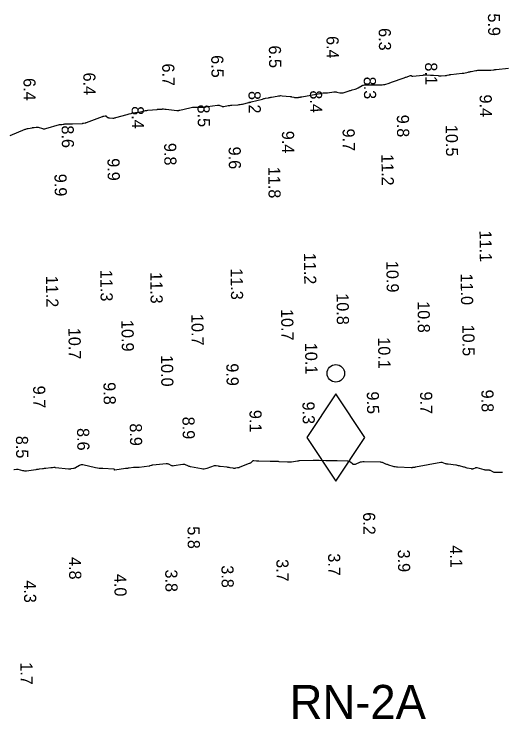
# Model space of a CAD drawing. Extents: x 1023796 to 1112670, y 656573 to 837340.
# Drawn here: x 1103850.8 to 1103951.4, y 697330.1 to 697475.3 of the extents above; entities that cross this region are included whole.
import ezdxf

# ---------------------------------------------------------------- set-up
doc = ezdxf.new("R2010")
doc.units = 0
for name, color, linetype in [('V-CHAN-CONT-8FT', 7, 'Continuous'), ('V-CHAN-NAID', 7, 'Continuous'), ('V-TOPO-SOUN', 7, 'Continuous')]:
    doc.layers.add(name, color=color, linetype=linetype)

msp = doc.modelspace()

# ---------------------------------------------------------------- linework, layer by layer
at = {"layer": 'V-CHAN-CONT-8FT'}
for points in [[(1103849.99, 697450.33), (1103853.08, 697451.59), (1103853.24, 697451.65), (1103853.4, 697451.7), (1103853.56, 697451.75), (1103853.73, 697451.78), (1103854.53, 697451.92), (1103854.64, 697451.94), (1103854.75, 697451.95), (1103854.85, 697451.97), (1103854.96, 697451.99), (1103855.39, 697452.05), (1103855.49, 697452.06), (1103855.6, 697452.05), (1103855.7, 697452.04), (1103855.81, 697452.01), (1103856.65, 697451.75), (1103856.83, 697451.7), (1103857, 697451.69), (1103857.18, 697451.7), (1103857.36, 697451.74), (1103860.16, 697452.56), (1103860.2, 697452.57), (1103860.24, 697452.57), (1103860.28, 697452.58), (1103860.33, 697452.58), (1103860.5, 697452.59), (1103860.54, 697452.59), (1103860.58, 697452.59), (1103860.62, 697452.6), (1103860.66, 697452.6), (1103860.94, 697452.64), (1103860.99, 697452.64), (1103861.03, 697452.65), (1103861.08, 697452.66), (1103861.12, 697452.67), (1103861.3, 697452.72), (1103861.35, 697452.73), (1103861.39, 697452.74), (1103861.44, 697452.74), (1103861.48, 697452.74), (1103862.28, 697452.72), (1103862.43, 697452.72), (1103862.57, 697452.72), (1103862.72, 697452.72), (1103862.87, 697452.73), (1103864.86, 697452.82), (1103864.94, 697452.82), (1103865.01, 697452.83), (1103865.09, 697452.84), (1103865.16, 697452.85), (1103865.46, 697452.92), (1103865.54, 697452.93), (1103865.61, 697452.95), (1103865.68, 697452.98), (1103865.76, 697453), (1103869.08, 697454.23), (1103869.14, 697454.25), (1103869.21, 697454.27), (1103869.27, 697454.29), (1103869.34, 697454.31), (1103869.6, 697454.39), (1103869.66, 697454.4), (1103869.72, 697454.39), (1103869.78, 697454.37), (1103869.83, 697454.33), (1103870.15, 697454.04), (1103870.22, 697453.99), (1103870.3, 697453.95), (1103870.38, 697453.92), (1103870.47, 697453.92), (1103871.2, 697453.91), (1103871.35, 697453.91), (1103871.5, 697453.93), (1103871.65, 697453.96), (1103871.8, 697453.99), (1103874.16, 697454.66), (1103874.56, 697454.77), (1103874.95, 697454.88), (1103875.05, 697454.91), (1103875.15, 697454.93), (1103875.25, 697454.95), (1103875.35, 697454.96), (1103875.8, 697455.01), (1103875.91, 697455.02), (1103876.02, 697455.04), (1103876.12, 697455.06), (1103876.23, 697455.08), (1103877.44, 697455.35), (1103877.67, 697455.4), (1103877.91, 697455.44), (1103878.15, 697455.47), (1103878.39, 697455.5), (1103880.29, 697455.7), (1103880.41, 697455.71), (1103880.53, 697455.73), (1103880.65, 697455.73), (1103880.77, 697455.74), (1103881.34, 697455.77), (1103881.41, 697455.78), (1103881.48, 697455.78), (1103881.54, 697455.78), (1103881.61, 697455.78), (1103881.88, 697455.77), (1103881.94, 697455.77), (1103882.01, 697455.77), (1103882.08, 697455.76), (1103882.14, 697455.75), (1103884.38, 697455.48), (1103884.43, 697455.48), (1103884.47, 697455.48), (1103884.52, 697455.48), (1103884.57, 697455.48), (1103884.76, 697455.49), (1103884.81, 697455.5), (1103884.86, 697455.51), (1103884.91, 697455.51), (1103884.96, 697455.52), (1103887.02, 697456.02), (1103887.32, 697456.09), (1103887.62, 697456.13), (1103887.93, 697456.16), (1103888.24, 697456.16), (1103889.97, 697456.14), (1103890.03, 697456.14), (1103890.09, 697456.14), (1103890.15, 697456.15), (1103890.21, 697456.17), (1103890.55, 697456.27), (1103890.56, 697456.27), (1103890.57, 697456.27), (1103890.58, 697456.28), (1103890.6, 697456.28), (1103890.65, 697456.29), (1103890.66, 697456.29), (1103890.67, 697456.29), (1103890.68, 697456.29), (1103890.69, 697456.29), (1103892.78, 697456.56), (1103892.89, 697456.57), (1103893, 697456.57), (1103893.11, 697456.55), (1103893.21, 697456.51), (1103893.63, 697456.35), (1103893.73, 697456.32), (1103893.84, 697456.3), (1103893.95, 697456.3), (1103894.06, 697456.31), (1103894.95, 697456.47), (1103895.14, 697456.5), (1103895.32, 697456.52), (1103895.51, 697456.55), (1103895.69, 697456.56), (1103896.98, 697456.66), (1103897.21, 697456.69), (1103897.45, 697456.72), (1103897.68, 697456.76), (1103897.91, 697456.8), (1103899.22, 697457.09), (1103899.25, 697457.1), (1103899.29, 697457.11), (1103899.33, 697457.12), (1103899.37, 697457.14), (1103899.52, 697457.19), (1103899.56, 697457.2), (1103899.59, 697457.21), (1103899.63, 697457.22), (1103899.67, 697457.23), (1103902, 697457.83), (1103902.16, 697457.87), (1103902.32, 697457.91), (1103902.47, 697457.94), (1103902.63, 697457.98), (1103903.27, 697458.1), (1103903.43, 697458.14), (1103903.59, 697458.17), (1103903.75, 697458.2), (1103903.91, 697458.23), (1103905.08, 697458.45), (1103905.33, 697458.49), (1103905.58, 697458.51), (1103905.83, 697458.52), (1103906.09, 697458.5), (1103907.71, 697458.35), (1103907.81, 697458.34), (1103907.91, 697458.33), (1103908.01, 697458.31), (1103908.1, 697458.28), (1103908.49, 697458.18), (1103908.59, 697458.15), (1103908.69, 697458.14), (1103908.79, 697458.13), (1103908.89, 697458.14), (1103909.44, 697458.17), (1103909.5, 697458.18), (1103909.55, 697458.18), (1103909.61, 697458.19), (1103909.66, 697458.2), (1103909.89, 697458.24), (1103909.94, 697458.25), (1103910, 697458.26), (1103910.06, 697458.27), (1103910.11, 697458.28), (1103913.85, 697458.94), (1103913.93, 697458.96), (1103914.02, 697458.97), (1103914.1, 697458.99), (1103914.18, 697459.01), (1103914.52, 697459.1), (1103914.59, 697459.11), (1103914.67, 697459.12), (1103914.74, 697459.13), (1103914.82, 697459.13), (1103915.12, 697459.11), (1103915.2, 697459.11), (1103915.27, 697459.11), (1103915.35, 697459.11), (1103915.42, 697459.12), (1103916.71, 697459.3), (1103916.88, 697459.31), (1103917.04, 697459.31), (1103917.2, 697459.3), (1103917.36, 697459.27), (1103917.99, 697459.11), (1103918.15, 697459.08), (1103918.31, 697459.07), (1103918.47, 697459.09), (1103918.62, 697459.13), (1103919.87, 697459.51), (1103920.03, 697459.56), (1103920.19, 697459.61), (1103920.34, 697459.66), (1103920.5, 697459.7), (1103921.14, 697459.88), (1103921.3, 697459.93), (1103921.46, 697459.98), (1103921.61, 697460.05), (1103921.76, 697460.13), (1103922.59, 697460.59), (1103922.73, 697460.65), (1103922.87, 697460.7), (1103923.02, 697460.73), (1103923.17, 697460.74), (1103923.79, 697460.74), (1103923.94, 697460.74), (1103924.1, 697460.74), (1103924.25, 697460.74), (1103924.4, 697460.74), (1103926.4, 697460.73), (1103926.47, 697460.73), (1103926.54, 697460.73), (1103926.61, 697460.74), (1103926.68, 697460.75), (1103926.96, 697460.79), (1103927.03, 697460.8), (1103927.09, 697460.82), (1103927.16, 697460.84), (1103927.23, 697460.85), (1103928.12, 697461.12), (1103928.29, 697461.17), (1103928.46, 697461.22), (1103928.63, 697461.28), (1103928.79, 697461.34), (1103931.03, 697462.13), (1103931.19, 697462.19), (1103931.35, 697462.24), (1103931.5, 697462.3), (1103931.66, 697462.36), (1103932.5, 697462.68), (1103932.55, 697462.69), (1103932.59, 697462.69), (1103932.63, 697462.68), (1103932.68, 697462.66), (1103932.84, 697462.56), (1103932.88, 697462.54), (1103932.93, 697462.53), (1103932.97, 697462.52), (1103933.02, 697462.52), (1103935.1, 697462.76), (1103935.17, 697462.77), (1103935.24, 697462.78), (1103935.3, 697462.78), (1103935.37, 697462.78), (1103935.64, 697462.8), (1103935.7, 697462.8), (1103935.77, 697462.8), (1103935.84, 697462.8), (1103935.9, 697462.8), (1103936.66, 697462.76), (1103936.81, 697462.76), (1103936.95, 697462.75), (1103937.1, 697462.74), (1103937.25, 697462.72), (1103938.21, 697462.64), (1103938.38, 697462.62), (1103938.55, 697462.62), (1103938.71, 697462.62), (1103938.88, 697462.62), (1103939.68, 697462.65), (1103939.78, 697462.66), (1103939.88, 697462.67), (1103939.98, 697462.69), (1103940.07, 697462.71), (1103940.46, 697462.82), (1103940.56, 697462.84), (1103940.66, 697462.86), (1103940.76, 697462.88), (1103940.86, 697462.89), (1103943.2, 697463.13), (1103943.23, 697463.13), (1103943.26, 697463.14), (1103943.28, 697463.14), (1103943.31, 697463.14), (1103943.41, 697463.16), (1103943.44, 697463.17), (1103943.47, 697463.17), (1103943.49, 697463.18), (1103943.52, 697463.18), (1103944.42, 697463.39), (1103944.58, 697463.43), (1103944.73, 697463.46), (1103944.89, 697463.5), (1103945.05, 697463.52), (1103945.98, 697463.68), (1103946.18, 697463.71), (1103946.39, 697463.74), (1103946.6, 697463.75), (1103946.81, 697463.75), (1103948.54, 697463.74), (1103948.68, 697463.74), (1103948.82, 697463.74), (1103948.96, 697463.76), (1103949.1, 697463.77), (1103949.66, 697463.85), (1103949.8, 697463.87), (1103949.94, 697463.89), (1103950.08, 697463.9), (1103950.22, 697463.92), (1103952.73, 697464.16)], [(1103951.49, 697380.9), (1103950, 697380.88), (1103949.86, 697380.89), (1103949.74, 697380.91), (1103949.62, 697380.96), (1103949.5, 697381.01), (1103949, 697381.29), (1103948.9, 697381.34), (1103948.8, 697381.38), (1103948.69, 697381.4), (1103948.58, 697381.4), (1103948.12, 697381.39), (1103948.01, 697381.39), (1103947.9, 697381.4), (1103947.79, 697381.42), (1103947.68, 697381.44), (1103946.25, 697381.84), (1103946.15, 697381.86), (1103946.05, 697381.86), (1103945.96, 697381.85), (1103945.86, 697381.82), (1103945.48, 697381.66), (1103945.39, 697381.63), (1103945.29, 697381.61), (1103945.19, 697381.61), (1103945.09, 697381.63), (1103944.21, 697381.82), (1103944.03, 697381.87), (1103943.85, 697381.91), (1103943.67, 697381.96), (1103943.49, 697382.01), (1103942.65, 697382.25), (1103942.45, 697382.3), (1103942.25, 697382.35), (1103942.04, 697382.39), (1103941.84, 697382.41), (1103940.27, 697382.59), (1103940.15, 697382.61), (1103940.02, 697382.63), (1103939.89, 697382.66), (1103939.77, 697382.7), (1103939.08, 697382.94), (1103939.05, 697382.95), (1103939.03, 697382.95), (1103939, 697382.96), (1103938.98, 697382.96), (1103938.87, 697382.95), (1103938.85, 697382.95), (1103938.82, 697382.94), (1103938.79, 697382.94), (1103938.77, 697382.94), (1103933.59, 697381.97), (1103933.51, 697381.96), (1103933.44, 697381.94), (1103933.36, 697381.93), (1103933.28, 697381.93), (1103932.97, 697381.9), (1103932.89, 697381.89), (1103932.81, 697381.89), (1103932.73, 697381.89), (1103932.66, 697381.89), (1103929.82, 697382.01), (1103929.61, 697382.02), (1103929.4, 697382.05), (1103929.19, 697382.09), (1103928.99, 697382.14), (1103928.06, 697382.41), (1103927.91, 697382.46), (1103927.76, 697382.51), (1103927.62, 697382.56), (1103927.47, 697382.63), (1103926.89, 697382.88), (1103926.74, 697382.93), (1103926.59, 697382.97), (1103926.44, 697383), (1103926.28, 697383.01), (1103922.97, 697383.07), (1103922.91, 697383.07), (1103922.84, 697383.07), (1103922.77, 697383.07), (1103922.71, 697383.06), (1103922.44, 697383.04), (1103922.37, 697383.04), (1103922.31, 697383.02), (1103922.24, 697383.01), (1103922.18, 697382.99), (1103921.12, 697382.56), (1103920.98, 697382.53), (1103920.85, 697382.53), (1103920.73, 697382.56), (1103920.61, 697382.64), (1103920.15, 697383.01), (1103920.03, 697383.09), (1103919.9, 697383.15), (1103919.76, 697383.19), (1103919.62, 697383.2), (1103917.42, 697383.29), (1103917.23, 697383.29), (1103917.03, 697383.3), (1103916.84, 697383.29), (1103916.64, 697383.29), (1103915.86, 697383.27), (1103915.66, 697383.27), (1103915.47, 697383.27), (1103915.27, 697383.27), (1103915.08, 697383.28), (1103913.67, 697383.36), (1103913.37, 697383.38), (1103913.07, 697383.38), (1103912.77, 697383.38), (1103912.47, 697383.38), (1103909.63, 697383.29), (1103909.6, 697383.28), (1103909.57, 697383.28), (1103909.53, 697383.28), (1103909.5, 697383.27), (1103909.37, 697383.25), (1103909.33, 697383.25), (1103909.3, 697383.24), (1103909.27, 697383.24), (1103909.23, 697383.23), (1103908.01, 697383.05), (1103907.8, 697383.02), (1103907.58, 697383), (1103907.37, 697383), (1103907.15, 697383.01), (1103905.44, 697383.12), (1103905.29, 697383.13), (1103905.14, 697383.14), (1103904.98, 697383.14), (1103904.83, 697383.14), (1103904.23, 697383.13), (1103904.08, 697383.13), (1103903.92, 697383.13), (1103903.77, 697383.14), (1103903.62, 697383.14), (1103901.29, 697383.21), (1103901.17, 697383.21), (1103901.04, 697383.22), (1103900.92, 697383.23), (1103900.79, 697383.24), (1103900.24, 697383.29), (1103900.15, 697383.28), (1103900.06, 697383.27), (1103899.98, 697383.23), (1103899.9, 697383.17), (1103899.61, 697382.91), (1103899.54, 697382.85), (1103899.46, 697382.8), (1103899.37, 697382.75), (1103899.28, 697382.72), (1103897.35, 697381.97), (1103897.24, 697381.93), (1103897.13, 697381.89), (1103897.02, 697381.86), (1103896.9, 697381.84), (1103896.45, 697381.76), (1103896.34, 697381.75), (1103896.22, 697381.74), (1103896.11, 697381.75), (1103895.99, 697381.76), (1103895.33, 697381.88), (1103895.18, 697381.9), (1103895.03, 697381.93), (1103894.88, 697381.95), (1103894.73, 697381.96), (1103893.29, 697382.13), (1103893.19, 697382.14), (1103893.08, 697382.15), (1103892.98, 697382.17), (1103892.88, 697382.19), (1103892.47, 697382.27), (1103892.37, 697382.29), (1103892.26, 697382.29), (1103892.16, 697382.27), (1103892.07, 697382.24), (1103890.57, 697381.73), (1103890.29, 697381.65), (1103890, 697381.61), (1103889.71, 697381.61), (1103889.42, 697381.65), (1103887.21, 697382.08), (1103887.07, 697382.11), (1103886.93, 697382.15), (1103886.79, 697382.2), (1103886.66, 697382.25), (1103886.13, 697382.48), (1103886, 697382.53), (1103885.86, 697382.55), (1103885.72, 697382.56), (1103885.58, 697382.55), (1103883.74, 697382.24), (1103883.61, 697382.23), (1103883.47, 697382.24), (1103883.34, 697382.27), (1103883.21, 697382.32), (1103882.71, 697382.58), (1103882.58, 697382.63), (1103882.45, 697382.66), (1103882.32, 697382.68), (1103882.18, 697382.68), (1103879.42, 697382.42), (1103879.35, 697382.41), (1103879.29, 697382.4), (1103879.22, 697382.38), (1103879.16, 697382.36), (1103878.9, 697382.28), (1103878.84, 697382.26), (1103878.77, 697382.25), (1103878.7, 697382.23), (1103878.64, 697382.22), (1103876.58, 697381.95), (1103876.48, 697381.94), (1103876.39, 697381.94), (1103876.29, 697381.93), (1103876.2, 697381.93), (1103875.82, 697381.93), (1103875.72, 697381.93), (1103875.63, 697381.92), (1103875.53, 697381.92), (1103875.44, 697381.91), (1103874.53, 697381.8), (1103874.35, 697381.78), (1103874.17, 697381.75), (1103873.99, 697381.73), (1103873.81, 697381.7), (1103871.62, 697381.36), (1103871.59, 697381.36), (1103871.56, 697381.36), (1103871.54, 697381.38), (1103871.53, 697381.41), (1103871.49, 697381.53), (1103871.47, 697381.56), (1103871.45, 697381.57), (1103871.43, 697381.59), (1103871.4, 697381.59), (1103869.14, 697381.69), (1103868.76, 697381.71), (1103868.37, 697381.75), (1103867.99, 697381.81), (1103867.61, 697381.89), (1103865, 697382.47), (1103864.81, 697382.49), (1103864.63, 697382.48), (1103864.46, 697382.43), (1103864.29, 697382.35), (1103863.5, 697381.88), (1103863.39, 697381.82), (1103863.28, 697381.77), (1103863.16, 697381.73), (1103863.04, 697381.71), (1103862.55, 697381.62), (1103862.42, 697381.61), (1103862.3, 697381.6), (1103862.17, 697381.6), (1103862.05, 697381.61), (1103859.36, 697381.89), (1103859.28, 697381.9), (1103859.2, 697381.9), (1103859.12, 697381.9), (1103859.04, 697381.9), (1103858.71, 697381.89), (1103858.63, 697381.89), (1103858.55, 697381.88), (1103858.47, 697381.87), (1103858.39, 697381.86), (1103857.37, 697381.74), (1103857.19, 697381.72), (1103857.02, 697381.69), (1103856.85, 697381.67), (1103856.68, 697381.65), (1103855.99, 697381.56), (1103855.82, 697381.54), (1103855.64, 697381.52), (1103855.47, 697381.49), (1103855.3, 697381.47), (1103853.41, 697381.2), (1103853.21, 697381.18), (1103853.02, 697381.19), (1103852.83, 697381.21), (1103852.64, 697381.25), (1103851.68, 697381.5), (1103851.59, 697381.52), (1103851.5, 697381.53), (1103851.41, 697381.54), (1103851.32, 697381.53), (1103850.83, 697381.47), (1103850.8, 697381.47)]]:
    msp.add_lwpolyline(points, dxfattribs=at)
at = {"layer": 'V-CHAN-NAID'}
msp.add_lwpolyline([(1103917.13, 697397.13), (1103911.13, 697388.13), (1103917.13, 697379.13), (1103923.13, 697388.13)], close=True, dxfattribs=at)
msp.add_circle((1103917.13, 697401.33), 1.8, dxfattribs=at)

# ---------------------------------------------------------------- texts
msp.add_text('RN-2A', height=7, dxfattribs=at).set_placement((1103907.62, 697330.14))
at = {"layer": 'V-TOPO-SOUN'}
for s, p in [('5.9', (1103948.48, 697475.45)), ('6.3', (1103925.97, 697472.43)), ('6.4', (1103915.21, 697470.79)), ('6.5', (1103903.33, 697468.85)), ('6.5', (1103891.45, 697466.85)), ('6.7', (1103881.35, 697465.14)), ('8.1', (1103935.52, 697465.36)), ('6.4', (1103865.08, 697463.27)), ('6.4', (1103852.74, 697462.13)), ('8.3', (1103922.89, 697462.42)), ('8.2', (1103899.13, 697459.47)), ('8.4', (1103911.8, 697459.6)), ('9.4', (1103946.77, 697458.75)), ('8.4', (1103875.05, 697456.35)), ('8.5', (1103888.63, 697456.68)), ('9.8', (1103929.71, 697454.58)), ('8.6', (1103860.62, 697452.38)), ('9.7', (1103918.52, 697451.73)), ('10.5 ', (1103939.77, 697452.49)), ('9.4', (1103906.02, 697451.27)), ('9.8', (1103881.74, 697448.77)), ('9.6', (1103895.03, 697448.01)), ('11.2 ', (1103926.52, 697446.48)), ('9.9', (1103870.06, 697445.62)), ('11.8 ', (1103903.19, 697443.86)), ('9.9', (1103859.14, 697442.41)), ('11.1 ', (1103946.74, 697430.75)), ('11.2 ', (1103910.54, 697426.14)), ('10.9 ', (1103927.54, 697424.47)), ('11.3 ', (1103868.58, 697422.63)), ('11.3 ', (1103895.45, 697422.96)), ('11.2 ', (1103857.39, 697421.42)), ('11.3 ', (1103878.88, 697422.17)), ('11.0 ', (1103942.86, 697421.88)), ('10.8 ', (1103917.27, 697417.81)), ('10.8 ', (1103933.97, 697416.17)), ('10.7 ', (1103905.85, 697414.56)), ('10.7 ', (1103887.35, 697413.54)), ('10.9 ', (1103872.94, 697412.3)), ('10.5 ', (1103943.19, 697411.35)), ('10.7 ', (1103862.02, 697410.69)), ('10.1 ', (1103925.84, 697408.74)), ('10.1 ', (1103910.79, 697407.6)), ('10.0 ', (1103881.08, 697405.08)), ('9.9', (1103894.57, 697403.37)), ('9.8', (1103869.24, 697399.49)), ('9.7', (1103854.74, 697398.77)), ('9.8', (1103947.13, 697397.95)), ('9.5', (1103923.52, 697397.58)), ('9.7', (1103934.5, 697397.56)), ('9.3', (1103910.25, 697395.49)), ('9.1', (1103899.33, 697393.77)), ('8.9', (1103885.52, 697392.38)), ('8.9', (1103874.66, 697391)), ('8.6', (1103863.8, 697390.04)), ('8.5', (1103851.2, 697388.44)), ('6.2', (1103922.75, 697372.69)), ('5.8', (1103886.57, 697369.8)), ('4.1', (1103940.67, 697365.88)), ('3.9', (1103929.91, 697365.01)), ('4.8', (1103862.12, 697363.47)), ('3.7', (1103904.87, 697363.04)), ('3.7', (1103915.54, 697364.23)), ('3.8', (1103893.55, 697361.77)), ('4.0', (1103871.46, 697360)), ('3.8', (1103881.97, 697360.91)), ('4.3', (1103852.84, 697358.68)), ('1.7', (1103852.12, 697341.79))]:
    msp.add_text(s, height=2.5, rotation=270.7798, dxfattribs=at).set_placement(p)

doc.saveas('drawing.dxf')
